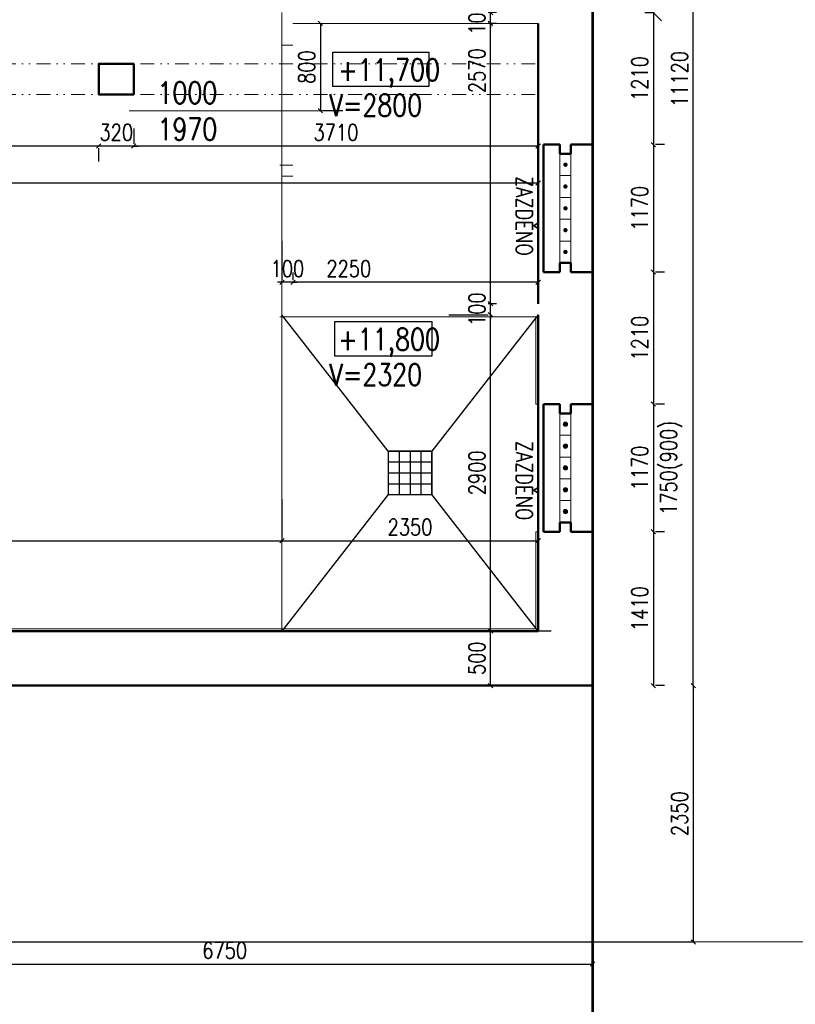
# Model space of a CAD drawing. Header units: millimetres. Extents: x -238874 to 551972, y -298952 to 658415.
# Tile 639 of 656: x 77892 to 85007, y 384156 to 393183. Entities that reach past the tile are written whole.
import ezdxf

# ---------------------------------------------------------------- set-up
doc = ezdxf.new("R2010")
doc.units = ezdxf.units.MM
doc.header["$LTSCALE"] = 20
doc.linetypes.add('DIVIDE2', pattern=[15.875, 6.35, -3.175, 0, -3.175, 0, -3.175])
for name, color, linetype, lineweight in [('CKKOTY', 3, 'Continuous', 18), ('CKTEXTY_MALE', 140, 'Continuous', 18), ('NOSNÉ', 8, 'Continuous', 50), ('PRUCHODY', 7, 'Continuous', 18)]:
    doc.layers.add(name, color=color, linetype=linetype, lineweight=lineweight)
doc.layers.add('CKNETISK', color=116, linetype='Continuous', lineweight=18, plot=False)
for name, color, linetype in [('CZ', 255, 'Continuous'), ('KOTY', 8, 'Continuous'), ('ODPADY', 42, 'Continuous')]:
    doc.layers.add(name, color=color, linetype=linetype)
doc.styles.add('SIMPLEX', font='SIMPLEX.shx', dxfattribs={"width": 0.8, "bigfont": 'CAD13.shx'})
doc.styles.get("Standard").update_dxf_attribs({"font": 'simplex.shx', "width": 0.8})
doc.dimstyles.new('CADKON', dxfattribs={"dimscale": 100, "dimtxt": 2, "dimasz": 1.5, "dimexe": 0, "dimexo": 2, "dimgap": 0.6, "dimtad": 1, "dimrnd": 1, "dimtxsty": 'Standard', "dimblk1": 'OBLIQUE', "dimblk2": 'OBLIQUE', "dimsah": 1, "dimcen": 2.5, "dimadec": 1, "dimazin": 2, "dimtfac": 1, "dimtix": 1, "dimtmove": 2, "dimatfit": 3, "dimldrblk": 'OPEN30', "dimfxl": 5, "dimtfill": 1, "dimtolj": 1, "dimarcsym": 0})
doc.dimstyles.new('CKA', dxfattribs={"dimtxt": 200, "dimasz": 40, "dimexe": 20, "dimexo": 0.2, "dimgap": 50, "dimtad": 1, "dimdec": 0, "dimrnd": 1, "dimzin": 0, "dimdsep": 46, "dimtxsty": 'Standard', "dimblk1": 'OBLIQUE', "dimblk2": 'OBLIQUE', "dimsah": 1, "dimcen": 0.09, "dimclrd": 253, "dimclre": 253, "dimclrt": 253, "dimadec": 0, "dimazin": 0, "dimtfac": 1, "dimtdec": 0, "dimtix": 1, "dimtmove": 2, "dimatfit": 3, "dimfxl": 1, "dimtolj": 1, "dimtzin": 0, "dimarcsym": 0})

# ---------------------------------------------------------------- blocks, each defined once
blk = doc.blocks.new('_OBLIQUE')
at = {"color": 0, "linetype": 'ByBlock'}
blk.add_line((-0.5, -0.5), (0.5, 0.5), dxfattribs=at)
blk = doc.blocks.new('*D2565')
at = {"layer": 'DEFPOINTS', "color": 0, "transparency": 16777216}
for p in [(82210.7, 390478.6), (82210.7, 390478.6), (83148, 387578.6)]:
    blk.add_point(p, dxfattribs=at)
at = {"layer": 'KOTY', "lineweight": -2, "transparency": 16777216}
for p, q in [((81829.9, 390478.6), (82190.7, 390478.6)), ((82210.7, 387578.6), (82210.7, 390478.6))]:
    blk.add_line(p, q, dxfattribs=at)
at = {"layer": 'KOTY', "lineweight": -2, "transparency": 16777216, "xscale": 40, "yscale": 40, "zscale": 40}
for p, rotation in [((82210.7, 390478.6), 90), ((82210.7, 387578.6), 270)]:
    blk.add_blockref('_OBLIQUE', p, dxfattribs=dict(at, rotation=rotation))
at = {"layer": 'KOTY', "transparency": 16777216, "insert": (82085.7, 389028.6), "char_height": 150, "attachment_point": 5, "rotation": 90, "style": 'SIMPLEX'}
blk.add_mtext('\\A1;2900', dxfattribs=at)
blk = doc.blocks.new('*D2569')
at = {"layer": 'DEFPOINTS', "color": 0, "transparency": 16777216}
for p in [(83426.5, 398198.6), (84069.8, 398198.6), (83426.5, 387078.6)]:
    blk.add_point(p, dxfattribs=at)
at = {"layer": 'KOTY', "lineweight": -2, "transparency": 16777216}
for p, q in [((83807.3, 398198.6), (84089.8, 398198.6)), ((84069.8, 387078.6), (84069.8, 398198.6))]:
    blk.add_line(p, q, dxfattribs=at)
at = {"layer": 'KOTY', "lineweight": -2, "transparency": 16777216, "xscale": 40, "yscale": 40, "zscale": 40}
for p, rotation in [((84069.8, 398198.6), 90), ((84069.8, 387078.6), 270)]:
    blk.add_blockref('_OBLIQUE', p, dxfattribs=dict(at, rotation=rotation))
at = {"layer": 'KOTY', "transparency": 16777216, "insert": (83944.8, 392638.6), "char_height": 150, "attachment_point": 5, "rotation": 90, "style": 'SIMPLEX'}
blk.add_mtext('\\A1;11120', dxfattribs=at)
blk = doc.blocks.new('*D2570')
at = {"layer": 'DEFPOINTS', "color": 0, "transparency": 16777216}
for p in [(83426.5, 392038.6), (83426.5, 390868.6), (83705, 390868.6)]:
    blk.add_point(p, dxfattribs=at)
at = {"layer": 'KOTY', "lineweight": -2, "transparency": 16777216}
for p, q in [((83705, 392038.6), (83705, 390868.6)), ((83807.3, 390868.6), (83725, 390868.6))]:
    blk.add_line(p, q, dxfattribs=at)
at = {"layer": 'KOTY', "lineweight": -2, "transparency": 16777216, "xscale": 40, "yscale": 40, "zscale": 40}
for p, rotation in [((83705, 392038.6), 90), ((83705, 390868.6), 270)]:
    blk.add_blockref('_OBLIQUE', p, dxfattribs=dict(at, rotation=rotation))
at = {"layer": 'KOTY', "transparency": 16777216, "insert": (83580, 391453.6), "char_height": 150, "attachment_point": 5, "rotation": 90, "style": 'SIMPLEX'}
blk.add_mtext('\\A1;1170', dxfattribs=at)
blk = doc.blocks.new('*D2631')
at = {"layer": 'DEFPOINTS', "color": 0, "transparency": 16777216}
for p in [(82648, 388488.6), (80298, 388406.3), (82648, 388406.3)]:
    blk.add_point(p, dxfattribs=at)
at = {"layer": 'KOTY', "lineweight": -2, "transparency": 16777216}
for p, q in [((80298, 388406.3), (82648, 388406.3)), ((82648, 388107.9), (82648, 388386.3))]:
    blk.add_line(p, q, dxfattribs=at)
at = {"layer": 'KOTY', "lineweight": -2, "transparency": 16777216, "xscale": 40, "yscale": 40, "zscale": 40, "rotation": 180}
blk.add_blockref('_OBLIQUE', (80298, 388406.3), dxfattribs=at)
at = {"layer": 'KOTY', "lineweight": -2, "transparency": 16777216, "xscale": 40, "yscale": 40, "zscale": 40}
blk.add_blockref('_OBLIQUE', (82648, 388406.3), dxfattribs=at)
at = {"layer": 'KOTY', "transparency": 16777216, "insert": (81473, 388531.3), "char_height": 150, "attachment_point": 5, "style": 'SIMPLEX'}
blk.add_mtext('\\A1;2350', dxfattribs=at)
blk = doc.blocks.new('*D2632')
at = {"layer": 'DEFPOINTS', "color": 0, "transparency": 16777216}
for p in [(74776.5, 387078.6), (74776.5, 384728.6), (84069.8, 384728.6)]:
    blk.add_point(p, dxfattribs=at)
at = {"layer": 'KOTY', "lineweight": -2, "transparency": 16777216}
for p, q in [((84069.8, 387078.6), (84069.8, 384728.6)), ((75157.3, 384728.6), (84089.8, 384728.6))]:
    blk.add_line(p, q, dxfattribs=at)
at = {"layer": 'KOTY', "lineweight": -2, "transparency": 16777216, "xscale": 40, "yscale": 40, "zscale": 40}
for p, rotation in [((84069.8, 387078.6), 90), ((84069.8, 384728.6), 270)]:
    blk.add_blockref('_OBLIQUE', p, dxfattribs=dict(at, rotation=rotation))
at = {"layer": 'KOTY', "transparency": 16777216, "insert": (83944.8, 385903.6), "char_height": 150, "attachment_point": 5, "rotation": 90, "style": 'SIMPLEX'}
blk.add_mtext('\\A1;2350', dxfattribs=at)
blk = doc.blocks.new('*D2664')
at = {"layer": 'DEFPOINTS', "color": 0, "transparency": 16777216}
for p in [(72698, 388406.3), (80298, 388406.3), (80298, 388406.3)]:
    blk.add_point(p, dxfattribs=at)
at = {"layer": 'KOTY', "lineweight": -2, "transparency": 16777216}
for p, q in [((80298, 388787.1), (80298, 388426.3)), ((72698, 388406.3), (80298, 388406.3))]:
    blk.add_line(p, q, dxfattribs=at)
at = {"layer": 'KOTY', "lineweight": -2, "transparency": 16777216, "xscale": 40, "yscale": 40, "zscale": 40, "rotation": 180}
blk.add_blockref('_OBLIQUE', (72698, 388406.3), dxfattribs=at)
at = {"layer": 'KOTY', "lineweight": -2, "transparency": 16777216, "xscale": 40, "yscale": 40, "zscale": 40}
blk.add_blockref('_OBLIQUE', (80298, 388406.3), dxfattribs=at)
at = {"layer": 'KOTY', "transparency": 16777216, "insert": (76498, 388531.3), "char_height": 150, "attachment_point": 5, "style": 'SIMPLEX'}
blk.add_mtext('\\A1;7600', dxfattribs=at)
blk = doc.blocks.new('*D2667')
at = {"layer": 'DEFPOINTS', "color": 0, "transparency": 16777216}
for p in [(82210.7, 387578.6), (83148, 387578.6), (83148, 387078.6)]:
    blk.add_point(p, dxfattribs=at)
at = {"layer": 'KOTY', "lineweight": -2, "transparency": 16777216}
for p, q in [((82767.2, 387578.6), (82190.7, 387578.6)), ((82210.7, 387078.6), (82210.7, 387578.6))]:
    blk.add_line(p, q, dxfattribs=at)
at = {"layer": 'KOTY', "lineweight": -2, "transparency": 16777216, "xscale": 40, "yscale": 40, "zscale": 40}
for p, rotation in [((82210.7, 387578.6), 90), ((82210.7, 387078.6), 270)]:
    blk.add_blockref('_OBLIQUE', p, dxfattribs=dict(at, rotation=rotation))
at = {"layer": 'KOTY', "transparency": 16777216, "insert": (82085.7, 387328.6), "char_height": 150, "attachment_point": 5, "rotation": 90, "style": 'SIMPLEX'}
blk.add_mtext('\\A1;500', dxfattribs=at)
blk = doc.blocks.new('*D2668')
at = {"layer": 'DEFPOINTS', "color": 0, "transparency": 16777216}
for p in [(83426.5, 388488.6), (83426.5, 387078.6), (83705, 387078.6)]:
    blk.add_point(p, dxfattribs=at)
at = {"layer": 'KOTY', "lineweight": -2, "transparency": 16777216}
for p, q in [((83705, 388488.6), (83705, 387078.6)), ((83807.3, 387078.6), (83725, 387078.6))]:
    blk.add_line(p, q, dxfattribs=at)
at = {"layer": 'KOTY', "lineweight": -2, "transparency": 16777216, "xscale": 40, "yscale": 40, "zscale": 40}
for p, rotation in [((83705, 388488.6), 90), ((83705, 387078.6), 270)]:
    blk.add_blockref('_OBLIQUE', p, dxfattribs=dict(at, rotation=rotation))
at = {"layer": 'KOTY', "transparency": 16777216, "insert": (83580, 387783.6), "char_height": 150, "attachment_point": 5, "rotation": 90, "style": 'SIMPLEX'}
blk.add_mtext('\\A1;1410', dxfattribs=at)
blk = doc.blocks.new('*D2715')
at = {"layer": 'DEFPOINTS', "color": 0, "transparency": 16777216}
for p in [(80298, 390775.9), (80298, 390775.9), (80398, 390485.9)]:
    blk.add_point(p, dxfattribs=at)
at = {"layer": 'KOTY', "lineweight": -2, "transparency": 16777216}
for p, q in [((80298, 391156.7), (80298, 390795.9)), ((80298, 390775.9), (80258, 390775.9)), ((80398, 390775.9), (80298, 390775.9)), ((80398, 390775.9), (80438, 390775.9))]:
    blk.add_line(p, q, dxfattribs=at)
at = {"layer": 'KOTY', "lineweight": -2, "transparency": 16777216, "xscale": 40, "yscale": 40, "zscale": 40}
blk.add_blockref('_OBLIQUE', (80298, 390775.9), dxfattribs=at)
at = {"layer": 'KOTY', "lineweight": -2, "transparency": 16777216, "xscale": 40, "yscale": 40, "zscale": 40, "rotation": 180}
blk.add_blockref('_OBLIQUE', (80398, 390775.9), dxfattribs=at)
at = {"layer": 'KOTY', "transparency": 16777216, "insert": (80348, 390900.9), "char_height": 150, "attachment_point": 5, "style": 'SIMPLEX'}
blk.add_mtext('\\A1;100', dxfattribs=at)
blk = doc.blocks.new('*D2716')
at = {"layer": 'DEFPOINTS', "color": 0, "transparency": 16777216}
for p in [(80398, 390775.9), (80398, 390485.9), (82648, 390485.9)]:
    blk.add_point(p, dxfattribs=at)
at = {"layer": 'KOTY', "lineweight": -2, "transparency": 16777216}
for p, q in [((80398, 390866.7), (80398, 390795.9)), ((82648, 390775.9), (80398, 390775.9))]:
    blk.add_line(p, q, dxfattribs=at)
at = {"layer": 'KOTY', "lineweight": -2, "transparency": 16777216, "xscale": 40, "yscale": 40, "zscale": 40, "rotation": 180}
blk.add_blockref('_OBLIQUE', (80398, 390775.9), dxfattribs=at)
at = {"layer": 'KOTY', "lineweight": -2, "transparency": 16777216, "xscale": 40, "yscale": 40, "zscale": 40}
blk.add_blockref('_OBLIQUE', (82648, 390775.9), dxfattribs=at)
at = {"layer": 'KOTY', "transparency": 16777216, "insert": (80911, 390900.9), "char_height": 150, "attachment_point": 5, "style": 'SIMPLEX'}
blk.add_mtext('\\A1;2250', dxfattribs=at)
blk = doc.blocks.new('*D2717')
at = {"layer": 'DEFPOINTS', "color": 0, "transparency": 16777216}
for p in [(78938, 392024.7), (78938, 391804.6), (82648, 391804.6)]:
    blk.add_point(p, dxfattribs=at)
at = {"layer": 'KOTY', "lineweight": -2, "transparency": 16777216}
for p, q in [((78938, 392185.3), (78938, 392044.7)), ((82648, 392024.7), (78938, 392024.7))]:
    blk.add_line(p, q, dxfattribs=at)
at = {"layer": 'KOTY', "lineweight": -2, "transparency": 16777216, "xscale": 40, "yscale": 40, "zscale": 40, "rotation": 180}
blk.add_blockref('_OBLIQUE', (78938, 392024.7), dxfattribs=at)
at = {"layer": 'KOTY', "lineweight": -2, "transparency": 16777216, "xscale": 40, "yscale": 40, "zscale": 40}
blk.add_blockref('_OBLIQUE', (82648, 392024.7), dxfattribs=at)
at = {"layer": 'KOTY', "transparency": 16777216, "insert": (80793, 392149.7), "char_height": 150, "attachment_point": 5, "style": 'SIMPLEX'}
blk.add_mtext('\\A1;3710', dxfattribs=at)
blk = doc.blocks.new('*D2722')
at = {"layer": 'DEFPOINTS', "color": 0, "transparency": 16777216}
for p in [(74118, 392404.6), (78618, 392264.6), (74118, 392024.7)]:
    blk.add_point(p, dxfattribs=at)
at = {"layer": 'KOTY', "lineweight": -2, "transparency": 16777216}
for p, q in [((78618, 392024.7), (74118, 392024.7)), ((74118, 392023.8), (74118, 392004.7))]:
    blk.add_line(p, q, dxfattribs=at)
at = {"layer": 'KOTY', "lineweight": -2, "transparency": 16777216, "xscale": 40, "yscale": 40, "zscale": 40, "rotation": 180}
blk.add_blockref('_OBLIQUE', (74118, 392024.7), dxfattribs=at)
at = {"layer": 'KOTY', "lineweight": -2, "transparency": 16777216, "xscale": 40, "yscale": 40, "zscale": 40}
blk.add_blockref('_OBLIQUE', (78618, 392024.7), dxfattribs=at)
at = {"layer": 'KOTY', "transparency": 16777216, "insert": (76368, 392149.7), "char_height": 150, "attachment_point": 5, "style": 'SIMPLEX'}
blk.add_mtext('\\A1;4500', dxfattribs=at)
blk = doc.blocks.new('*D2725')
at = {"layer": 'DEFPOINTS', "color": 0, "transparency": 16777216}
for p in [(78618, 392264.6), (78618, 392024.7), (78938, 391804.6)]:
    blk.add_point(p, dxfattribs=at)
at = {"layer": 'KOTY', "lineweight": -2, "transparency": 16777216}
for p, q in [((78618, 392024.7), (78578, 392024.7)), ((78938, 392024.7), (78618, 392024.7)), ((78618, 391883.8), (78618, 392004.7)), ((78938, 392024.7), (78978, 392024.7))]:
    blk.add_line(p, q, dxfattribs=at)
at = {"layer": 'KOTY', "lineweight": -2, "transparency": 16777216, "xscale": 40, "yscale": 40, "zscale": 40}
blk.add_blockref('_OBLIQUE', (78618, 392024.7), dxfattribs=at)
at = {"layer": 'KOTY', "lineweight": -2, "transparency": 16777216, "xscale": 40, "yscale": 40, "zscale": 40, "rotation": 180}
blk.add_blockref('_OBLIQUE', (78938, 392024.7), dxfattribs=at)
at = {"layer": 'KOTY', "transparency": 16777216, "insert": (78778, 392149.7), "char_height": 150, "attachment_point": 5, "style": 'SIMPLEX'}
blk.add_mtext('\\A1;320', dxfattribs=at)
blk = doc.blocks.new('*D2734')
at = {"layer": 'DEFPOINTS', "color": 0, "transparency": 16777216}
for p in [(80476, 393148.6), (80476, 392348.6), (80650.4, 392348.6)]:
    blk.add_point(p, dxfattribs=at)
at = {"layer": 'KOTY', "lineweight": -2, "transparency": 16777216}
for p, q in [((80650.4, 393148.6), (80650.4, 392348.6)), ((80856.8, 392348.6), (80670.4, 392348.6))]:
    blk.add_line(p, q, dxfattribs=at)
at = {"layer": 'KOTY', "lineweight": -2, "transparency": 16777216, "xscale": 40, "yscale": 40, "zscale": 40}
for p, rotation in [((80650.4, 393148.6), 90), ((80650.4, 392348.6), 270)]:
    blk.add_blockref('_OBLIQUE', p, dxfattribs=dict(at, rotation=rotation))
at = {"layer": 'KOTY', "transparency": 16777216, "insert": (80525.4, 392748.6), "char_height": 150, "attachment_point": 5, "rotation": 90, "style": 'SIMPLEX'}
blk.add_mtext('\\A1;800', dxfattribs=at)
blk = doc.blocks.new('*D2735')
at = {"layer": 'DEFPOINTS', "color": 0, "transparency": 16777216}
for p in [(82210.7, 393248.6), (82648, 393248.6), (82648, 393148.6)]:
    blk.add_point(p, dxfattribs=at)
at = {"layer": 'KOTY', "lineweight": -2, "transparency": 16777216}
for p, q in [((82267.2, 393248.6), (82190.7, 393248.6)), ((82210.7, 393248.6), (82210.7, 393288.6)), ((82210.7, 393148.6), (82210.7, 393248.6)), ((82210.7, 393148.6), (82210.7, 393108.6))]:
    blk.add_line(p, q, dxfattribs=at)
at = {"layer": 'KOTY', "lineweight": -2, "transparency": 16777216, "xscale": 40, "yscale": 40, "zscale": 40}
for p, rotation in [((82210.7, 393248.6), 270), ((82210.7, 393148.6), 90)]:
    blk.add_blockref('_OBLIQUE', p, dxfattribs=dict(at, rotation=rotation))
at = {"layer": 'KOTY', "transparency": 16777216, "insert": (82085.7, 393198.6), "char_height": 150, "attachment_point": 5, "rotation": 90, "style": 'SIMPLEX'}
blk.add_mtext('\\A1;100', dxfattribs=at)
blk = doc.blocks.new('*D2736')
at = {"layer": 'DEFPOINTS', "color": 0, "transparency": 16777216}
for p in [(82210.7, 393148.6), (82648, 393148.6), (82648, 390578.6)]:
    blk.add_point(p, dxfattribs=at)
at = {"layer": 'KOTY', "lineweight": -2, "transparency": 16777216}
for p, q in [((82267.2, 393148.6), (82190.7, 393148.6)), ((82210.7, 390578.6), (82210.7, 393148.6))]:
    blk.add_line(p, q, dxfattribs=at)
at = {"layer": 'KOTY', "lineweight": -2, "transparency": 16777216, "xscale": 40, "yscale": 40, "zscale": 40}
for p, rotation in [((82210.7, 393148.6), 90), ((82210.7, 390578.6), 270)]:
    blk.add_blockref('_OBLIQUE', p, dxfattribs=dict(at, rotation=rotation))
at = {"layer": 'KOTY', "transparency": 16777216, "insert": (82085.7, 392715.4), "char_height": 150, "attachment_point": 5, "rotation": 90, "style": 'SIMPLEX'}
blk.add_mtext('\\A1;2570', dxfattribs=at)
blk = doc.blocks.new('*D2737')
at = {"layer": 'DEFPOINTS', "color": 0, "transparency": 16777216}
for p in [(82210.7, 390578.6), (82648, 390578.6), (82210.7, 390478.6)]:
    blk.add_point(p, dxfattribs=at)
at = {"layer": 'KOTY', "lineweight": -2, "transparency": 16777216}
for p, q in [((82210.7, 390578.6), (82210.7, 390618.6)), ((82267.2, 390578.6), (82190.7, 390578.6)), ((82210.7, 390478.6), (82210.7, 390578.6)), ((82210.7, 390478.6), (82210.7, 390438.6))]:
    blk.add_line(p, q, dxfattribs=at)
at = {"layer": 'KOTY', "lineweight": -2, "transparency": 16777216, "xscale": 40, "yscale": 40, "zscale": 40}
for p, rotation in [((82210.7, 390578.6), 270), ((82210.7, 390478.6), 90)]:
    blk.add_blockref('_OBLIQUE', p, dxfattribs=dict(at, rotation=rotation))
at = {"layer": 'KOTY', "transparency": 16777216, "insert": (82085.7, 390528.6), "char_height": 150, "attachment_point": 5, "rotation": 90, "style": 'SIMPLEX'}
blk.add_mtext('\\A1;100', dxfattribs=at)
blk = doc.blocks.new('*D2738')
at = {"layer": 'DEFPOINTS', "color": 0, "transparency": 16777216}
for p in [(83426.5, 390868.6), (83426.5, 389658.6), (83705, 389658.6)]:
    blk.add_point(p, dxfattribs=at)
at = {"layer": 'KOTY', "lineweight": -2, "transparency": 16777216}
for p, q in [((83705, 390868.6), (83705, 389658.6)), ((83807.3, 389658.6), (83725, 389658.6))]:
    blk.add_line(p, q, dxfattribs=at)
at = {"layer": 'KOTY', "lineweight": -2, "transparency": 16777216, "xscale": 40, "yscale": 40, "zscale": 40}
for p, rotation in [((83705, 390868.6), 90), ((83705, 389658.6), 270)]:
    blk.add_blockref('_OBLIQUE', p, dxfattribs=dict(at, rotation=rotation))
at = {"layer": 'KOTY', "transparency": 16777216, "insert": (83580, 390263.6), "char_height": 150, "attachment_point": 5, "rotation": 90, "style": 'SIMPLEX'}
blk.add_mtext('\\A1;1210', dxfattribs=at)
blk = doc.blocks.new('*D2739')
at = {"layer": 'DEFPOINTS', "color": 0, "transparency": 16777216}
for p in [(83426.5, 393248.6), (83426.5, 392038.6), (83705, 392038.6)]:
    blk.add_point(p, dxfattribs=at)
at = {"layer": 'KOTY', "lineweight": -2, "transparency": 16777216}
for p, q in [((83705, 393248.6), (83705, 392038.6)), ((83807.3, 392038.6), (83725, 392038.6))]:
    blk.add_line(p, q, dxfattribs=at)
at = {"layer": 'KOTY', "lineweight": -2, "transparency": 16777216, "xscale": 40, "yscale": 40, "zscale": 40}
for p, rotation in [((83705, 393248.6), 90), ((83705, 392038.6), 270)]:
    blk.add_blockref('_OBLIQUE', p, dxfattribs=dict(at, rotation=rotation))
at = {"layer": 'KOTY', "transparency": 16777216, "insert": (83580, 392643.6), "char_height": 150, "attachment_point": 5, "rotation": 90, "style": 'SIMPLEX'}
blk.add_mtext('\\A1;1210', dxfattribs=at)
blk = doc.blocks.new('*D3257')
at = {"layer": 'DEFPOINTS', "color": 0, "transparency": 16777216}
for p in [(76398, 387078.6), (83148, 387078.6), (83148, 384524.7)]:
    blk.add_point(p, dxfattribs=at)
at = {"layer": 'KOTY', "lineweight": -2, "transparency": 16777216}
for p, q in [((83148, 386697.9), (83148, 384504.7)), ((76398, 384524.7), (83148, 384524.7))]:
    blk.add_line(p, q, dxfattribs=at)
at = {"layer": 'KOTY', "lineweight": -2, "transparency": 16777216, "xscale": 40, "yscale": 40, "zscale": 40, "rotation": 180}
blk.add_blockref('_OBLIQUE', (76398, 384524.7), dxfattribs=at)
at = {"layer": 'KOTY', "lineweight": -2, "transparency": 16777216, "xscale": 40, "yscale": 40, "zscale": 40}
blk.add_blockref('_OBLIQUE', (83148, 384524.7), dxfattribs=at)
at = {"layer": 'KOTY', "transparency": 16777216, "insert": (79773, 384649.7), "char_height": 150, "attachment_point": 5, "style": 'SIMPLEX'}
blk.add_mtext('\\A1;6750', dxfattribs=at)
blk = doc.blocks.new('*D3258')
at = {"layer": 'DEFPOINTS', "color": 0, "transparency": 16777216}
for p in [(69248, 387078.6), (83148, 387078.6), (69248, 383886.8)]:
    blk.add_point(p, dxfattribs=at)
at = {"layer": 'KOTY', "lineweight": -2, "transparency": 16777216}
for p, q in [((69248, 386697.9), (69248, 383866.8)), ((83148, 383886.8), (69248, 383886.8))]:
    blk.add_line(p, q, dxfattribs=at)
at = {"layer": 'KOTY', "lineweight": -2, "transparency": 16777216, "xscale": 40, "yscale": 40, "zscale": 40, "rotation": 180}
blk.add_blockref('_OBLIQUE', (69248, 383886.8), dxfattribs=at)
at = {"layer": 'KOTY', "lineweight": -2, "transparency": 16777216, "xscale": 40, "yscale": 40, "zscale": 40}
blk.add_blockref('_OBLIQUE', (83148, 383886.8), dxfattribs=at)
at = {"layer": 'KOTY', "transparency": 16777216, "insert": (76198, 384011.8), "char_height": 150, "attachment_point": 5, "style": 'SIMPLEX'}
blk.add_mtext('\\A1;13900', dxfattribs=at)
blk = doc.blocks.new('*D3264')
at = {"layer": 'DEFPOINTS', "color": 0, "transparency": 16777216}
for p in [(83426.5, 389658.6), (83426.5, 388488.6), (83705, 388488.6)]:
    blk.add_point(p, dxfattribs=at)
at = {"layer": 'KOTY', "lineweight": -2, "transparency": 16777216}
for p, q in [((83705, 389658.6), (83705, 388488.6)), ((83807.3, 388488.6), (83725, 388488.6))]:
    blk.add_line(p, q, dxfattribs=at)
at = {"layer": 'KOTY', "lineweight": -2, "transparency": 16777216, "xscale": 40, "yscale": 40, "zscale": 40}
for p, rotation in [((83705, 389658.6), 90), ((83705, 388488.6), 270)]:
    blk.add_blockref('_OBLIQUE', p, dxfattribs=dict(at, rotation=rotation))
at = {"layer": 'KOTY', "transparency": 16777216, "char_height": 150, "attachment_point": 5, "rotation": 90, "style": 'SIMPLEX'}
for s, insert in [('\\A1;1750(900)', (83869.3, 389073.6)), ('\\A1;1170', (83580, 389073.6))]:
    blk.add_mtext(s, dxfattribs=dict(at, insert=insert))
blk = doc.blocks.new('*D3354')
at = {"layer": 'DEFPOINTS', "color": 0, "transparency": 16777216}
for p in [(82648, 391686.3), (66498, 390958.6), (82648, 390958.6)]:
    blk.add_point(p, dxfattribs=at)
at = {"layer": 'KOTY', "lineweight": -2, "transparency": 16777216}
for p, q in [((66498, 391686.3), (82648, 391686.3)), ((82648, 391339.4), (82648, 391706.3))]:
    blk.add_line(p, q, dxfattribs=at)
at = {"layer": 'KOTY', "lineweight": -2, "transparency": 16777216, "xscale": 40, "yscale": 40, "zscale": 40, "rotation": 180}
blk.add_blockref('_OBLIQUE', (66498, 391686.3), dxfattribs=at)
at = {"layer": 'KOTY', "lineweight": -2, "transparency": 16777216, "xscale": 40, "yscale": 40, "zscale": 40}
blk.add_blockref('_OBLIQUE', (82648, 391686.3), dxfattribs=at)
at = {"layer": 'KOTY', "transparency": 16777216, "insert": (74573, 391811.3), "char_height": 150, "attachment_point": 5, "style": 'SIMPLEX'}
blk.add_mtext('\\A1;16150', dxfattribs=at)
blk = doc.blocks.new('*D3612')
at = {"layer": 'CKKOTY', "color": 0, "lineweight": -2, "transparency": 16777216}
for p, q in [((83705, 394418.6), (83705, 394568.6)), ((83626.5, 394418.6), (83705, 394418.6)), ((83705, 394418.6), (83705, 393248.6)), ((83626.5, 393248.6), (83705, 393248.6)), ((83705, 393248.6), (83705, 393098.6))]:
    blk.add_line(p, q, dxfattribs=at)
at = {"layer": 'DEFPOINTS', "color": 0, "transparency": 16777216}
for p in [(83426.5, 394418.6), (83426.5, 393248.6), (83705, 393248.6)]:
    blk.add_point(p, dxfattribs=at)
at = {"layer": 'CKKOTY', "color": 0, "lineweight": -2, "transparency": 16777216, "xscale": 150, "yscale": 150, "zscale": 150}
for p, rotation in [((83705, 394418.6), 270), ((83705, 393248.6), 90)]:
    blk.add_blockref('_OBLIQUE', p, dxfattribs=dict(at, rotation=rotation))
at = {"layer": 'CKKOTY', "color": 0, "transparency": 16777216, "char_height": 200, "attachment_point": 5, "rotation": 90, "bg_fill": 3, "box_fill_scale": 1.1, "bg_fill_color": 256, "bg_fill_true_color": 13158600, "bg_fill_transparency": 0}
for s, insert in [('\\A1;1750(900)', (83917.4, 393833.6)), ('\\A1;1170', (83545, 393833.6))]:
    blk.add_mtext(s, dxfattribs=dict(at, insert=insert))
blk = doc.blocks.new('_Open30')
at = {"color": 0, "lineweight": -2}
for p, q in [((-1, 0.268), (0, 0)), ((0, 0), (-1, -0.268)), ((0, 0), (-1, 0))]:
    blk.add_line(p, q, dxfattribs=at)

msp = doc.modelspace()

# ---------------------------------------------------------------- hatches: boundary and pattern name
at = {"layer": 'PRUCHODY'}
for points in [[(82877.962, 391853.626, 1), (82917.962, 391853.626, 1)], [(82877.962, 391653.626, 1), (82917.962, 391653.626, 1)], [(82877.962, 391453.626, 1), (82917.962, 391453.626, 1)], [(82877.962, 391253.626, 1), (82917.962, 391253.626, 1)], [(82877.962, 391053.626, 1), (82917.962, 391053.626, 1)], [(82897.962, 389493.626, 1), (82897.962, 389453.626, 1)], [(82897.962, 389293.626, 1), (82897.962, 389253.626, 1)], [(82897.962, 389093.626, 1), (82897.962, 389053.626, 1)], [(82897.962, 388893.626, 1), (82897.962, 388853.626, 1)], [(82897.962, 388693.626, 1), (82897.962, 388653.626, 1)]]:
    msp.add_hatch(color=256, dxfattribs=at).paths.add_polyline_path(points)

# ---------------------------------------------------------------- linework, layer by layer
at = {"layer": 'CKNETISK', "lineweight": 53}
msp.add_line((83147.962, -240764.395), (83147.962, 658415.336), dxfattribs=at)
at = {"layer": 'CZ', "color": 7, "linetype": 'Continuous'}
for points in [[(80764.185, 392885.278), (81643.701, 392885.278), (81643.701, 392569.341), (80764.185, 392569.341)], [(80783.349, 390415.571), (81672.625, 390415.571), (81672.625, 390099.633), (80783.349, 390099.633)]]:
    msp.add_lwpolyline(points, close=True, dxfattribs=at)
at = {"layer": 'NOSNÉ'}
for p, q in [((83147.962, 392038.626), (83147.962, 393248.626)), ((82647.962, 392038.626), (82647.962, 393148.626)), ((82647.962, 390868.626), (82647.962, 392038.626)), ((82697.962, 392038.626), (82847.962, 392038.626)), ((82697.962, 390868.626), (82697.962, 392038.626)), ((82847.962, 391953.626), (82847.962, 392038.626)), ((82947.962, 392038.626), (83147.962, 392038.626)), ((82947.962, 391953.626), (82947.962, 392038.626)), ((82847.962, 391953.626), (82947.962, 391953.626)), ((82847.962, 390953.626), (82847.962, 390868.626)), ((82847.962, 390953.626), (82947.962, 390953.626)), ((82947.962, 390953.626), (82947.962, 390868.626)), ((82647.962, 390578.626), (82647.962, 390868.626)), ((82697.962, 390868.626), (82847.962, 390868.626)), ((82947.962, 390868.626), (83147.962, 390868.626)), ((83147.962, 389658.626), (83147.962, 390868.626)), ((82647.962, 389658.626), (82647.962, 390478.626)), ((82647.962, 388488.626), (82647.962, 389658.626)), ((82697.962, 389658.626), (82847.962, 389658.626)), ((82697.962, 388488.626), (82697.962, 389658.626)), ((82847.962, 389573.626), (82847.962, 389658.626)), ((82947.962, 389573.626), (82947.962, 389658.626)), ((82947.962, 389658.626), (83147.962, 389658.626)), ((82847.962, 389573.626), (82947.962, 389573.626)), ((82847.962, 388488.626), (82847.962, 388573.626)), ((82847.962, 388573.626), (82947.962, 388573.626)), ((82947.962, 388573.626), (82947.962, 388488.626)), ((82647.962, 387578.626), (82647.962, 388488.626)), ((82697.962, 388488.626), (82847.962, 388488.626)), ((82947.962, 388488.626), (83147.962, 388488.626)), ((83147.962, 387078.626), (83147.962, 388488.626)), ((76397.962, 387578.626), (82647.962, 387578.626)), ((76397.962, 387078.626), (83147.962, 387078.626))]:
    msp.add_line(p, q, dxfattribs=at)
msp.add_lwpolyline([(78937.962, 392778.626), (78617.962, 392778.626), (78617.962, 392498.626), (78937.962, 392498.626)], close=True, dxfattribs=at)
at = {"layer": 'ODPADY'}
for p, q in [((81272.962, 389228.626), (80297.962, 390478.626)), ((82647.962, 390478.626), (81672.962, 389228.626)), ((81272.962, 389228.626), (81672.962, 389228.626)), ((81372.962, 389228.626), (81372.962, 388828.626)), ((81472.962, 389228.626), (81472.962, 388828.626)), ((81572.962, 389228.626), (81572.962, 388828.626)), ((81672.962, 389228.626), (81672.962, 388828.626)), ((81272.962, 389128.626), (81672.962, 389128.626)), ((81272.962, 389028.626), (81672.962, 389028.626)), ((81272.962, 388928.626), (81672.962, 388928.626)), ((81272.962, 388828.626), (80297.962, 387578.626)), ((82647.962, 387578.626), (81672.962, 388828.626))]:
    msp.add_line(p, q, dxfattribs=at)
msp.add_lwpolyline([(81272.962, 389228.626), (81272.962, 388828.626), (81672.962, 388828.626), (81672.962, 389228.626)], close=True, dxfattribs=at)
at = {"layer": 'PRUCHODY'}
for p, q in [((80297.962, 387578.626), (80297.962, 393248.626)), ((80397.962, 393148.626), (82647.962, 393148.626)), ((80297.962, 392948.626), (80397.962, 392948.626)), ((80775.654, 392348.626), (78896.996, 392348.626)), ((82647.962, 392038.626), (82647.962, 390868.626)), ((82647.962, 390868.626), (82647.962, 392038.626)), ((83147.962, 390868.626), (83147.962, 392038.626)), ((82847.962, 390953.626), (82847.962, 391953.626)), ((82947.962, 390953.626), (82947.962, 391953.626)), ((80277.962, 391848.626), (80397.962, 391848.626)), ((80297.962, 391748.626), (80397.962, 391748.626)), ((82847.962, 391753.626), (82947.962, 391753.626)), ((82847.962, 391553.626), (82947.962, 391553.626)), ((82847.962, 391353.626), (82947.962, 391353.626)), ((82847.962, 391153.626), (82947.962, 391153.626)), ((80277.962, 390458.626), (82627.962, 390458.626)), ((82627.962, 389658.626), (82627.962, 390458.626)), ((82647.962, 389658.626), (82627.962, 389658.626)), ((82647.962, 388488.626), (82647.962, 389658.626)), ((82947.962, 388573.626), (82947.962, 389658.626)), ((83147.962, 389658.626), (83147.962, 388488.626)), ((82847.962, 388573.626), (82847.962, 389573.626)), ((82947.962, 388573.626), (82947.962, 389573.626)), ((82947.962, 389373.626), (82847.962, 389373.626)), ((82947.962, 389173.626), (82847.962, 389173.626)), ((82947.962, 388973.626), (82847.962, 388973.626)), ((82947.962, 388773.626), (82847.962, 388773.626)), ((82627.962, 387598.626), (82627.962, 388488.626)), ((82647.962, 388488.626), (82627.962, 388488.626)), ((76397.962, 387598.626), (82627.962, 387598.626)), ((83147.962, 384728.626), (88764.917, 384728.626))]:
    msp.add_line(p, q, dxfattribs=at)
at = {"layer": 'PRUCHODY', "linetype": 'DIVIDE2'}
for p, q in [((68197.962, 392778.626), (82647.962, 392778.626)), ((68197.962, 392498.626), (82647.962, 392498.626))]:
    msp.add_line(p, q, dxfattribs=at)
at = {"layer": 'PRUCHODY'}
for centre in [(82897.962, 389473.626), (82897.962, 389273.626), (82897.962, 389073.626), (82897.962, 388873.626), (82897.962, 388673.626)]:
    msp.add_circle(centre, 20, dxfattribs=at)

# ---------------------------------------------------------------- texts
at = {"layer": 'CKTEXTY_MALE', "char_height": 150, "attachment_point": 3, "rotation": 270}
for insert in [(82594.788, 391019.443), (82594.788, 388593.236)]:
    msp.add_mtext_dynamic_manual_height_columns('ZAZDĚNO', width=1428.14112, gutter_width=1250, heights=[0], dxfattribs=dict(at, insert=insert))
at = {"layer": 'CZ', "color": 7, "linetype": 'Continuous', "char_height": 200, "width": 1830.1, "attachment_point": 1}
for s, insert in [('+11,700', (80814.184, 392823.457)), ('1000\\P1970', (79156.107, 392612.81)), ('V=2800', (80733.548, 392498.743)), ('+11,800', (80814.184, 390353.749)), ('V=2320', (80733.548, 390029.036))]:
    msp.add_mtext(s, dxfattribs=dict(at, insert=insert))

# ---------------------------------------------------------------- dimensions: what is measured, and where the dimension line sits
at = {"layer": 'KOTY'}
for base, p1, p2, angle, text, picture, middle in [((84069.847, 398198.626), (83426.48, 387078.626), (83426.48, 398198.626), 270, '11120', '*D2569', (83944.847, 392638.626)), ((82210.663, 393248.626), (82647.962, 393148.626), (82647.962, 393248.626), 90, '100', '*D2735', (82085.663, 393198.626)), ((83704.997, 392038.626), (83426.48, 393248.626), (83426.48, 392038.626), 270, '1210', '*D2739', (83579.997, 392643.626)), ((80650.396, 392348.626), (80476.042, 393148.626), (80476.042, 392348.626), 270, '800', '*D2734', (80525.396, 392748.626)), ((83704.997, 390868.626), (83426.48, 392038.626), (83426.48, 390868.626), 270, '1170', '*D2570', (83579.997, 391453.626)), ((83704.997, 389658.626), (83426.48, 390868.626), (83426.48, 389658.626), 270, '1210', '*D2738', (83579.997, 390263.626)), ((82210.663, 390578.626), (82210.663, 390478.626), (82647.962, 390578.626), 90, '100', '*D2737', (82085.663, 390528.626)), ((82210.663, 390478.626), (83147.962, 387578.626), (82210.663, 390478.626), 90, '2900', '*D2565', (82085.663, 389028.626)), ((83704.997, 388488.626), (83426.48, 389658.626), (83426.48, 388488.626), 90, '<>\\X1750(900)', '*D3264', (83704.997, 389073.626)), ((83704.997, 387078.626), (83426.48, 388488.626), (83426.48, 387078.626), 270, '1410', '*D2668', (83579.997, 387783.626)), ((82210.663, 387578.626), (83147.962, 387078.626), (83147.962, 387578.626), 90, '500', '*D2667', (82085.663, 387328.626)), ((69247.962, 383886.839), (83147.962, 387078.626), (69247.962, 387078.626), 180, '13900', '*D3258', (76197.962, 384011.839)), ((84069.847, 384728.626), (74776.48, 387078.626), (74776.48, 384728.626), 270, '2350', '*D2632', (83944.847, 385903.626)), ((83147.962, 384524.703), (76397.962, 387078.626), (83147.962, 387078.626), 180, '6750', '*D3257', (79772.962, 384649.703))]:
    dim = msp.add_linear_dim(base=base, p1=p1, p2=p2, angle=angle, text=text, dimstyle='CKA', override={"dimtxt": 150, "dimexo": 380.774374, "dimtxsty": 'SIMPLEX', "dimse1": 1, "dimclrd": 256, "dimclre": 256, "dimclrt": 256}, dxfattribs=at)
    dim.commit()
    dim.dimension.update_dxf_attribs({"geometry": picture, "text_midpoint": middle})
dim = msp.add_linear_dim(base=(82210.663, 393148.626), p1=(82647.962, 390578.626), p2=(82647.962, 393148.626), angle=90, text='2570', dimstyle='CKA', override={"dimtxt": 150, "dimexo": 380.774374, "dimtxsty": 'SIMPLEX', "dimse1": 1, "dimclrd": 256, "dimclre": 256, "dimclrt": 256}, dxfattribs=at)
dim.commit()
dim.dimension.update_dxf_attribs({"geometry": '*D2736', "text_midpoint": (82085.663, 392715.44), "dimtype": 160})
for base, p1, p2, text, picture, middle in [((74117.962, 392024.655), (78617.962, 392264.567), (74117.962, 392404.567), '4500', '*D2722', (76367.962, 392149.655)), ((78617.962, 392024.655), (78937.962, 391804.567), (78617.962, 392264.567), '320', '*D2725', (78777.962, 392149.655)), ((78937.962, 392024.655), (82647.962, 391804.567), (78937.962, 391804.567), '3710', '*D2717', (80792.962, 392149.655)), ((82647.962, 391686.266), (66497.962, 390958.626), (82647.962, 390958.626), '16150', '*D3354', (74572.962, 391811.266)), ((80297.962, 390775.915), (80397.962, 390485.915), (80297.962, 390775.915), '100', '*D2715', (80347.962, 390900.915)), ((80297.962, 388406.342), (72697.962, 388406.342), (80297.962, 388406.342), '7600', '*D2664', (76497.962, 388531.342)), ((82647.962, 388406.342), (80297.962, 388406.342), (82647.962, 388488.626), '2350', '*D2631', (81472.962, 388531.342))]:
    dim = msp.add_linear_dim(base=base, p1=p1, p2=p2, text=text, dimstyle='CKA', override={"dimtxt": 150, "dimexo": 380.774374, "dimtxsty": 'SIMPLEX', "dimse1": 1, "dimclrd": 256, "dimclre": 256, "dimclrt": 256}, dxfattribs=at)
    dim.commit()
    dim.dimension.update_dxf_attribs({"geometry": picture, "text_midpoint": middle})
dim = msp.add_linear_dim(base=(80397.962, 390775.915), p1=(82647.962, 390485.915), p2=(80397.962, 390485.915), text='2250', dimstyle='CKA', override={"dimtxt": 150, "dimexo": 380.774374, "dimtxsty": 'SIMPLEX', "dimse1": 1, "dimclrd": 256, "dimclre": 256, "dimclrt": 256}, dxfattribs=at)
dim.commit()
dim.dimension.update_dxf_attribs({"geometry": '*D2716', "text_midpoint": (80911.031, 390900.915), "dimtype": 160})

# ---------------------------------------------------------------- next in the draw order: dimensions: what is measured, and where the dimension line sits
at = {"layer": 'CKKOTY'}
dim = msp.add_linear_dim(base=(83704.997, 393248.626), p1=(83426.48, 394418.626), p2=(83426.48, 393248.626), angle=90, text='<>\\X1750(900)', dimstyle='CADKON', override={"dimtmove": 2}, dxfattribs=at)
dim.commit()
dim.dimension.update_dxf_attribs({"geometry": '*D3612', "text_midpoint": (83704.997, 393833.626)})

doc.saveas('drawing.dxf')
